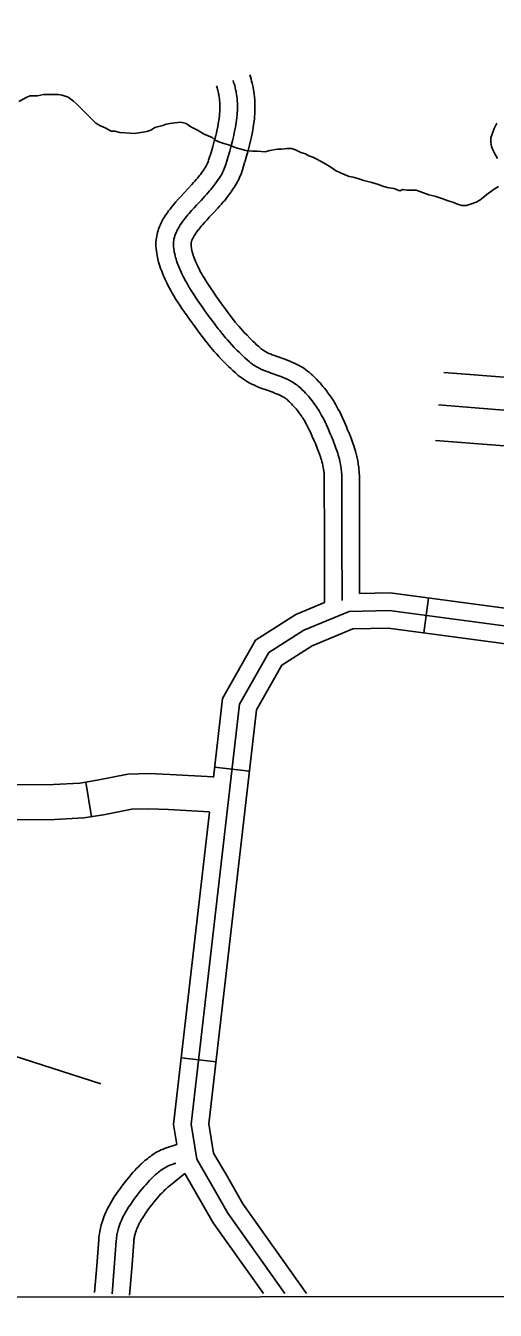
# Model space of a CAD drawing. Extents: x 3313442 to 3351311, y 721974 to 747360.
# Drawn here: x 3325236 to 3325637, y 727351 to 728448 of the extents above; entities that cross this region are included whole.
import ezdxf

# ---------------------------------------------------------------- set-up
doc = ezdxf.new("R2010")
doc.units = 0
for name, color, linetype in [('V-GRID-FRAM', 7, 'Continuous'), ('V-RAIL-TRAK', 7, 'Continuous'), ('V-ROAD-CNTR', 7, 'Continuous'), ('V-TOPO-SHOR', 7, 'Continuous'), ('V-UTIL-LINE', 7, 'Continuous')]:
    doc.layers.add(name, color=color, linetype=linetype)

msp = doc.modelspace()

# ---------------------------------------------------------------- linework, layer by layer
at = {"layer": 'V-GRID-FRAM'}
msp.add_lwpolyline([(3317558.4, 745536.3), (3349037, 745582.1), (3349071.4, 727396.8), (3317576.9, 727351), (3317558.4, 745536.3)], dxfattribs=at)
at = {"layer": 'V-RAIL-TRAK'}
for points in [[(3326319.9, 728109.5), (3326313.6, 728110), (3326222.2, 728116.9), (3326206.1, 728118.1), (3326189.9, 728118.9), (3326165.3, 728117.6), (3326142.7, 728117), (3326123.3, 728117.4), (3326050.8, 728119.1), (3325836.3, 728133.2), (3325593, 728152.2)], [(3326195.8, 728106.4), (3326108.5, 728090.3), (3326083, 728087.4), (3326066.9, 728086.6), (3326035, 728088.1), (3325588.6, 728124.6)], [(3326404.1, 728100.6), (3326339.3, 728099.2), (3326299.3, 728098.3), (3326260.8, 728094.9), (3326219.3, 728086.5), (3326193.8, 728080.8), (3326172.6, 728073.8), (3326142.9, 728071), (3326101.9, 728065.4), (3326053.9, 728061.5), (3325992.8, 728064.5), (3325858.6, 728073.1), (3325586, 728094.1)]]:
    msp.add_lwpolyline(points, dxfattribs=at)
at = {"layer": 'V-ROAD-CNTR'}
for p, q in [((3325576, 727929.7), (3325580, 727959.4)), ((3325427.1, 727811.7), (3325397.2, 727815.1)), ((3325292, 727772.7), (3325287.1, 727802.3)), ((3325398.5, 727563.3), (3325368.7, 727566.8))]:
    msp.add_line(p, q, dxfattribs=at)
for points in [[(3325423, 728331.7), (3325424.5, 728337), (3325425.9, 728341.9), (3325427, 728346.2), (3325427.9, 728350), (3325428.7, 728353.4), (3325429.3, 728356.4), (3325429.8, 728359.1), (3325430.2, 728361.5), (3325430.5, 728363.5), (3325430.8, 728365.4), (3325431.2, 728368.5), (3325431.4, 728371), (3325431.5, 728372.9), (3325431.7, 728375.6), (3325431.7, 728378.4), (3325431.7, 728380.1), (3325431.7, 728381.8), (3325431.7, 728383.3), (3325431.6, 728384.9), (3325431.4, 728387.5), (3325431.1, 728389.9), (3325430.8, 728392), (3325430.5, 728393.8), (3325430.2, 728395.4), (3325429.9, 728396.9), (3325429.3, 728399.3), (3325428.8, 728401.1), (3325428.4, 728402.6), (3325427.8, 728404.6), (3325427.2, 728406.5)], [(3325394.2, 728340.1), (3325395.7, 728345.3), (3325396.9, 728349.7), (3325397.9, 728353.5), (3325398.7, 728356.9), (3325399.4, 728359.7), (3325399.9, 728362.2), (3325400.3, 728364.4), (3325400.6, 728366.2), (3325400.8, 728367.8), (3325401, 728369.2), (3325401.3, 728371.7), (3325401.5, 728373.5), (3325401.6, 728374.8), (3325401.7, 728376.8), (3325401.7, 728378.8), (3325401.7, 728379.9), (3325401.7, 728381), (3325401.7, 728381.9), (3325401.6, 728382.8), (3325401.5, 728384.6), (3325401.3, 728386.1), (3325401.1, 728387.4), (3325400.9, 728388.6), (3325400.8, 728389.6), (3325400.6, 728390.5), (3325400.2, 728392.1), (3325399.9, 728393.2), (3325399.7, 728394.1), (3325399.3, 728395.4), (3325398.7, 728396.9)], [(3325408.6, 728335.9), (3325410.1, 728341.1), (3325411.4, 728345.8), (3325412.5, 728349.9), (3325413.3, 728353.4), (3325414, 728356.6), (3325414.6, 728359.3), (3325415, 728361.7), (3325415.4, 728363.8), (3325415.7, 728365.7), (3325415.9, 728367.3), (3325416.2, 728370.1), (3325416.4, 728372.2), (3325416.6, 728373.8), (3325416.7, 728376.2), (3325416.7, 728378.6), (3325416.7, 728380), (3325416.7, 728381.4), (3325416.7, 728382.6), (3325416.6, 728383.8), (3325416.4, 728386.1), (3325416.2, 728388), (3325416, 728389.7), (3325415.7, 728391.2), (3325415.5, 728392.5), (3325415.2, 728393.7), (3325414.8, 728395.7), (3325414.4, 728397.2), (3325414.1, 728398.3), (3325413.5, 728400), (3325413, 728401.7)], [(3325389.8, 728178.6), (3325388.5, 728180.3), (3325386.6, 728182.8), (3325384.7, 728185.4), (3325381.7, 728189.4), (3325378.9, 728193.3), (3325376.2, 728196.9), (3325373.8, 728200.4), (3325371.5, 728203.6), (3325369.3, 728206.8), (3325367.4, 728209.7), (3325365.6, 728212.5), (3325363.9, 728215.1), (3325362.4, 728217.6), (3325361, 728219.9), (3325359.8, 728222.2), (3325358.6, 728224.3), (3325357.6, 728226.2), (3325356.6, 728228.1), (3325355.8, 728229.9), (3325355, 728231.5), (3325354.3, 728233.1), (3325353.6, 728234.6), (3325353, 728236), (3325352, 728238.6), (3325351.1, 728241), (3325350.4, 728243), (3325349.9, 728244.8), (3325349.4, 728246.4), (3325349, 728247.9), (3325348.5, 728250.3), (3325348.1, 728252.2), (3325347.8, 728253.7), (3325347.5, 728255.8), (3325347.2, 728258.1), (3325347.1, 728259.9), (3325347.1, 728261.8), (3325347.1, 728263.6), (3325347.3, 728265.4), (3325347.5, 728267.1), (3325347.8, 728268.7), (3325348.1, 728270.3), (3325348.5, 728271.8), (3325349, 728273.3), (3325349.4, 728274.7), (3325349.9, 728276.1), (3325350.5, 728277.4), (3325351, 728278.7), (3325351.6, 728279.9), (3325352.2, 728281.1), (3325352.8, 728282.2), (3325353.4, 728283.3), (3325354.1, 728284.4), (3325355.3, 728286.4), (3325356.6, 728288.3), (3325357.9, 728290.1), (3325359.2, 728291.8), (3325360.5, 728293.5), (3325361.7, 728295), (3325362.9, 728296.5), (3325364.2, 728297.9), (3325366.5, 728300.5), (3325368.7, 728302.9), (3325370.8, 728305.2), (3325374.6, 728309.2), (3325377.8, 728312.8), (3325379.2, 728314.3), (3325380.4, 728315.7), (3325381.5, 728317), (3325382.6, 728318.2), (3325383.5, 728319.3), (3325384.3, 728320.3), (3325385.1, 728321.3), (3325385.7, 728322.2), (3325387, 728323.9), (3325387.9, 728325.3), (3325388.7, 728326.5), (3325389.4, 728327.5), (3325389.9, 728328.4), (3325390.3, 728329.2), (3325390.6, 728329.8), (3325391.2, 728331), (3325391.6, 728331.9), (3325391.8, 728332.4), (3325392.1, 728333.4), (3325392.4, 728334.4), (3325394.2, 728340.2)], [(3325401.6, 728187.9), (3325400.4, 728189.4), (3325398.6, 728191.8), (3325396.7, 728194.3), (3325393.8, 728198.3), (3325391, 728202.1), (3325388.4, 728205.7), (3325386, 728209), (3325383.8, 728212.2), (3325381.8, 728215.1), (3325379.9, 728217.9), (3325378.2, 728220.5), (3325376.7, 728223), (3325375.3, 728225.3), (3325374, 728227.5), (3325372.9, 728229.5), (3325371.8, 728231.4), (3325370.9, 728233.2), (3325370, 728234.8), (3325369.3, 728236.4), (3325368.6, 728237.8), (3325368, 728239.2), (3325367.4, 728240.5), (3325366.9, 728241.7), (3325366, 728243.9), (3325365.3, 728245.9), (3325364.7, 728247.6), (3325364.3, 728249.1), (3325363.9, 728250.4), (3325363.6, 728251.5), (3325363.1, 728253.5), (3325362.8, 728255), (3325362.6, 728256.1), (3325362.4, 728257.8), (3325362.2, 728259.5), (3325362.1, 728260.6), (3325362.1, 728261.7), (3325362.1, 728262.8), (3325362.2, 728263.8), (3325362.3, 728264.9), (3325362.5, 728265.9), (3325362.7, 728266.9), (3325363, 728267.8), (3325363.3, 728268.8), (3325363.6, 728269.7), (3325363.9, 728270.6), (3325364.3, 728271.5), (3325364.7, 728272.4), (3325365.1, 728273.3), (3325365.5, 728274.2), (3325366, 728275), (3325366.4, 728275.8), (3325366.9, 728276.6), (3325367.9, 728278.2), (3325368.9, 728279.8), (3325370, 728281.3), (3325371.1, 728282.7), (3325372.2, 728284.1), (3325373.3, 728285.4), (3325374.4, 728286.7), (3325375.5, 728288), (3325377.6, 728290.5), (3325379.7, 728292.8), (3325381.8, 728295), (3325385.6, 728299.1), (3325388.9, 728302.7), (3325390.4, 728304.3), (3325391.7, 728305.8), (3325392.9, 728307.2), (3325394.1, 728308.6), (3325395.1, 728309.8), (3325396.1, 728311), (3325396.9, 728312.1), (3325397.8, 728313.2), (3325399.2, 728315.2), (3325400.4, 728317), (3325401.4, 728318.5), (3325402.3, 728319.9), (3325403, 728321.1), (3325403.6, 728322.2), (3325404, 728323.1), (3325404.8, 728324.8), (3325405.4, 728326.1), (3325405.8, 728327), (3325406.3, 728328.4), (3325406.8, 728329.9), (3325408.6, 728335.9)], [(3325413.4, 728197.1), (3325412.3, 728198.6), (3325410.5, 728200.9), (3325408.8, 728203.2), (3325405.9, 728207.2), (3325403.1, 728210.9), (3325400.6, 728214.4), (3325398.3, 728217.7), (3325396.2, 728220.7), (3325394.2, 728223.5), (3325392.5, 728226.2), (3325390.9, 728228.6), (3325389.4, 728230.9), (3325388.2, 728233), (3325387, 728235), (3325386, 728236.8), (3325385, 728238.5), (3325384.2, 728240.1), (3325383.4, 728241.5), (3325382.8, 728242.9), (3325382.2, 728244.1), (3325381.7, 728245.3), (3325381.2, 728246.4), (3325380.8, 728247.3), (3325380, 728249.3), (3325379.5, 728250.8), (3325379, 728252.2), (3325378.6, 728253.4), (3325378.4, 728254.4), (3325378.1, 728255.2), (3325377.8, 728256.7), (3325377.6, 728257.8), (3325377.4, 728258.6), (3325377.3, 728259.8), (3325377.1, 728260.9), (3325377.1, 728261.3), (3325377.1, 728261.6), (3325377.1, 728261.9), (3325377.1, 728262.3), (3325377.2, 728262.6), (3325377.2, 728263), (3325377.3, 728263.4), (3325377.4, 728263.8), (3325377.6, 728264.3), (3325377.7, 728264.7), (3325377.9, 728265.2), (3325378.1, 728265.7), (3325378.3, 728266.2), (3325378.6, 728266.7), (3325378.8, 728267.2), (3325379.1, 728267.8), (3325379.4, 728268.3), (3325379.7, 728268.8), (3325380.5, 728270.1), (3325381.3, 728271.2), (3325382.1, 728272.4), (3325383, 728273.6), (3325383.9, 728274.7), (3325384.9, 728275.9), (3325385.8, 728277), (3325386.8, 728278.2), (3325388.8, 728280.5), (3325390.8, 728282.6), (3325392.7, 728284.7), (3325396.6, 728288.9), (3325400, 728292.6), (3325401.5, 728294.3), (3325403, 728295.9), (3325404.3, 728297.5), (3325405.6, 728298.9), (3325406.7, 728300.3), (3325407.8, 728301.7), (3325408.8, 728303), (3325409.8, 728304.2), (3325411.5, 728306.5), (3325412.9, 728308.7), (3325414.1, 728310.6), (3325415.2, 728312.3), (3325416.1, 728313.8), (3325416.8, 728315.2), (3325417.5, 728316.5), (3325418.5, 728318.6), (3325419.2, 728320.2), (3325419.8, 728321.6), (3325420.5, 728323.5), (3325421.1, 728325.4), (3325422.9, 728331.6)], [(3325521.1, 727963.3), (3325521, 728009.9), (3325520.9, 728062.5), (3325520.9, 728064.2), (3325520.8, 728066), (3325520.7, 728067.7), (3325520.5, 728069.3), (3325520.4, 728070.9), (3325520.2, 728072.4), (3325520, 728073.9), (3325519.5, 728076.6), (3325519, 728079.2), (3325518.4, 728081.5), (3325517.9, 728083.7), (3325517.3, 728085.7), (3325516.7, 728087.6), (3325516.2, 728089.4), (3325515.1, 728092.5), (3325514.1, 728095.3), (3325513.2, 728097.6), (3325512.4, 728099.7), (3325510.9, 728103.2), (3325509.8, 728105.8), (3325508.1, 728109.6), (3325506.4, 728113.4), (3325505.3, 728116), (3325504.1, 728118.4), (3325502.9, 728120.6), (3325501.8, 728122.7), (3325500.7, 728124.6), (3325499.7, 728126.4), (3325498.7, 728128.1), (3325497.7, 728129.6), (3325496.8, 728131.1), (3325495.8, 728132.4), (3325494.1, 728134.8), (3325492.6, 728136.9), (3325491.1, 728138.7), (3325489.8, 728140.3), (3325488.7, 728141.7), (3325487.6, 728142.9), (3325485.8, 728144.8), (3325484.4, 728146.4), (3325482.2, 728148.5), (3325481.1, 728149.6), (3325479.8, 728150.7), (3325478.2, 728152.1), (3325476.6, 728153.4), (3325475, 728154.6), (3325473.4, 728155.7), (3325471.9, 728156.6), (3325470.4, 728157.5), (3325469, 728158.3), (3325467.6, 728159), (3325466.2, 728159.7), (3325463.8, 728160.8), (3325461.4, 728161.8), (3325459.3, 728162.6), (3325457.3, 728163.4), (3325450.6, 728165.8), (3325448.3, 728166.6), (3325446.4, 728167.3), (3325444.9, 728168), (3325443.6, 728168.5), (3325442.5, 728169), (3325441.7, 728169.4), (3325440.9, 728169.8), (3325440.4, 728170.1), (3325439.3, 728170.8), (3325438.7, 728171.2), (3325438.2, 728171.5), (3325437.5, 728172), (3325436.8, 728172.6), (3325434.9, 728174.3), (3325433.1, 728175.9), (3325431.5, 728177.4), (3325430, 728178.8), (3325428.6, 728180.2), (3325427.3, 728181.4), (3325424.9, 728183.9), (3325422.8, 728186.1), (3325421, 728188.1), (3325419.5, 728189.8), (3325418.2, 728191.4), (3325417, 728192.7), (3325414.9, 728195.2), (3325413.4, 728197.2)], [(3325506.1, 727957.3), (3325506, 728009.8), (3325505.9, 728062.3), (3325505.9, 728063.8), (3325505.8, 728065.2), (3325505.7, 728066.6), (3325505.6, 728067.9), (3325505.5, 728069.1), (3325505.3, 728070.4), (3325505.1, 728071.6), (3325504.7, 728073.8), (3325504.3, 728076), (3325503.8, 728078), (3325503.4, 728079.8), (3325502.9, 728081.5), (3325502.4, 728083.2), (3325501.9, 728084.7), (3325500.9, 728087.5), (3325500, 728090), (3325499.2, 728092.2), (3325498.5, 728094.1), (3325497.1, 728097.4), (3325496, 728099.8), (3325494.4, 728103.5), (3325492.8, 728107.3), (3325491.7, 728109.6), (3325490.7, 728111.7), (3325489.7, 728113.7), (3325488.7, 728115.5), (3325487.7, 728117.2), (3325486.8, 728118.7), (3325486, 728120.2), (3325485.1, 728121.5), (3325484.3, 728122.7), (3325483.5, 728123.9), (3325482, 728126), (3325480.7, 728127.8), (3325479.4, 728129.3), (3325478.3, 728130.7), (3325477.4, 728131.8), (3325476.5, 728132.8), (3325474.9, 728134.6), (3325473.7, 728135.9), (3325471.8, 728137.7), (3325470.8, 728138.7), (3325469.8, 728139.6), (3325468.7, 728140.6), (3325467.5, 728141.5), (3325466.4, 728142.3), (3325465.2, 728143.1), (3325464.1, 728143.8), (3325463, 728144.4), (3325461.9, 728145), (3325460.8, 728145.6), (3325459.8, 728146.1), (3325457.7, 728147.1), (3325455.8, 728147.9), (3325453.9, 728148.6), (3325452.1, 728149.3), (3325445.5, 728151.7), (3325443, 728152.6), (3325440.9, 728153.4), (3325439, 728154.2), (3325437.4, 728154.8), (3325436, 728155.5), (3325434.8, 728156.1), (3325433.8, 728156.6), (3325432.9, 728157.1), (3325431.4, 728158), (3325430.3, 728158.8), (3325429.5, 728159.3), (3325428.3, 728160.2), (3325427.1, 728161.2), (3325425, 728163), (3325423, 728164.8), (3325421.2, 728166.4), (3325419.6, 728168), (3325418.1, 728169.5), (3325416.6, 728170.9), (3325414, 728173.5), (3325411.8, 728175.9), (3325409.9, 728178), (3325408.2, 728179.9), (3325406.7, 728181.6), (3325405.5, 728183.1), (3325403.3, 728185.8), (3325401.6, 728187.9)], [(3325491.1, 727955.6), (3325491, 728009.8), (3325490.9, 728062.2), (3325490.9, 728063.4), (3325490.8, 728064.4), (3325490.8, 728065.4), (3325490.7, 728066.4), (3325490.6, 728067.4), (3325490.5, 728068.3), (3325490.3, 728069.2), (3325490, 728071.1), (3325489.7, 728072.8), (3325489.3, 728074.4), (3325488.9, 728075.9), (3325488.5, 728077.4), (3325488.1, 728078.7), (3325487.7, 728080), (3325486.8, 728082.5), (3325486, 728084.7), (3325485.2, 728086.7), (3325484.6, 728088.4), (3325483.3, 728091.5), (3325482.3, 728093.9), (3325480.7, 728097.5), (3325479.1, 728101.1), (3325478.1, 728103.2), (3325477.2, 728105), (3325476.4, 728106.7), (3325475.5, 728108.3), (3325474.7, 728109.7), (3325474, 728111), (3325473.2, 728112.2), (3325472.5, 728113.4), (3325471.8, 728114.4), (3325471.2, 728115.3), (3325469.9, 728117.1), (3325468.8, 728118.6), (3325467.8, 728119.9), (3325466.8, 728121.1), (3325466, 728122), (3325465.3, 728122.8), (3325463.9, 728124.3), (3325463, 728125.3), (3325461.3, 728127), (3325460.5, 728127.7), (3325459.8, 728128.4), (3325459.1, 728129), (3325458.4, 728129.6), (3325457.7, 728130.1), (3325457, 728130.5), (3325456.3, 728131), (3325455.6, 728131.4), (3325454.8, 728131.8), (3325454.1, 728132.2), (3325453.4, 728132.6), (3325451.7, 728133.3), (3325450.1, 728134), (3325448.5, 728134.6), (3325447, 728135.2), (3325440.4, 728137.6), (3325437.7, 728138.5), (3325435.3, 728139.4), (3325433.2, 728140.3), (3325431.2, 728141.2), (3325429.5, 728142), (3325428, 728142.7), (3325426.7, 728143.4), (3325425.4, 728144.1), (3325423.5, 728145.3), (3325421.9, 728146.3), (3325420.7, 728147.2), (3325419, 728148.4), (3325417.4, 728149.7), (3325415, 728151.8), (3325412.9, 728153.7), (3325411, 728155.5), (3325409.2, 728157.2), (3325407.6, 728158.8), (3325406, 728160.3), (3325403.2, 728163.2), (3325400.8, 728165.7), (3325398.7, 728168), (3325396.9, 728170.1), (3325395.3, 728171.9), (3325394, 728173.5), (3325391.6, 728176.4), (3325389.9, 728178.5)], [(3326114, 727888.3), (3325547.2, 727963.8), (3325521.1, 727963.3)], [(3325491.1, 727955.6), (3325466.6, 727945.3), (3325432.3, 727923.5), (3325404, 727873.6), (3325396.2, 727806.1)], [(3326123.2, 727872), (3325546.4, 727948.8), (3325512.1, 727948.1), (3325473.6, 727932), (3325443.5, 727912.8), (3325418.5, 727868.8), (3325377.3, 727510), (3325382.1, 727480.2), (3325393.7, 727460), (3325408.6, 727433.9), (3325457.3, 727365.3)], [(3326099.6, 727860), (3325545.5, 727933.8), (3325515.2, 727933.1), (3325480.5, 727918.6), (3325454.7, 727902.2), (3325433.1, 727864.1), (3325392.4, 727510.4), (3325396.4, 727485.3), (3325406.7, 727467.5), (3325421.3, 727442), (3325475.7, 727365.3)], [(3325396.3, 727806.7), (3325359.1, 727808.8), (3325341.3, 727809.5), (3325323.1, 727809.1), (3325297, 727803.9), (3325282.1, 727801.4), (3325259.5, 727800.3), (3325212.4, 727800), (3325152, 727798.5)], [(3325392.9, 727776.9), (3325357.7, 727778.9), (3325341.1, 727779.5), (3325326.4, 727779.2), (3325302.4, 727774.4), (3325285.4, 727771.6), (3325260.4, 727770.3), (3325212.8, 727770), (3325152.8, 727768.5)], [(3325392.8, 727776.6), (3325362.2, 727509.7), (3325364.9, 727492.7)], [(3325294.7, 727366.2), (3325296.5, 727388.9), (3325298.2, 727411.6), (3325298.4, 727413.3), (3325298.6, 727415), (3325298.8, 727416.7), (3325299, 727418.2), (3325299.3, 727419.7), (3325299.7, 727421.2), (3325300, 727422.6), (3325300.4, 727424), (3325301.1, 727426.4), (3325301.9, 727428.8), (3325302.6, 727430.9), (3325303.4, 727432.9), (3325304.2, 727434.8), (3325305, 727436.5), (3325305.8, 727438), (3325306.5, 727439.5), (3325307.3, 727440.9), (3325308.7, 727443.3), (3325309.9, 727445.4), (3325311.1, 727447.3), (3325312.1, 727448.9), (3325313.1, 727450.3), (3325314.7, 727452.7), (3325316.1, 727454.5), (3325318, 727457.1), (3325320, 727459.7), (3325322, 727462.2), (3325323.8, 727464.5), (3325325.6, 727466.6), (3325327.4, 727468.6), (3325329, 727470.4), (3325330.6, 727472.1), (3325332.2, 727473.7), (3325333.6, 727475.2), (3325335, 727476.5), (3325336.4, 727477.7), (3325337.7, 727478.9), (3325338.9, 727479.9), (3325340.1, 727480.8), (3325341.2, 727481.7), (3325342.3, 727482.5), (3325343.3, 727483.3), (3325345.2, 727484.6), (3325347, 727485.7), (3325348.6, 727486.6), (3325350, 727487.3), (3325351.3, 727488), (3325352.6, 727488.5), (3325354.5, 727489.3), (3325356.1, 727489.9), (3325364.9, 727492.7)], [(3325309.7, 727365.1), (3325311.4, 727387.7), (3325313.1, 727410.4), (3325313.3, 727411.8), (3325313.4, 727413.1), (3325313.6, 727414.3), (3325313.8, 727415.6), (3325314, 727416.7), (3325314.3, 727417.8), (3325314.5, 727418.9), (3325314.8, 727420), (3325315.4, 727422), (3325316, 727423.8), (3325316.6, 727425.5), (3325317.3, 727427.1), (3325317.9, 727428.6), (3325318.6, 727430), (3325319.2, 727431.3), (3325319.8, 727432.5), (3325320.4, 727433.6), (3325321.6, 727435.8), (3325322.7, 727437.6), (3325323.7, 727439.2), (3325324.7, 727440.6), (3325325.5, 727441.8), (3325327, 727444), (3325328.1, 727445.6), (3325330, 727448), (3325331.8, 727450.5), (3325333.7, 727452.8), (3325335.4, 727454.9), (3325337, 727456.8), (3325338.6, 727458.6), (3325340.1, 727460.3), (3325341.5, 727461.8), (3325342.8, 727463.1), (3325344.1, 727464.4), (3325345.3, 727465.5), (3325346.4, 727466.6), (3325347.5, 727467.5), (3325348.5, 727468.3), (3325349.4, 727469.1), (3325350.3, 727469.8), (3325351.1, 727470.4), (3325351.9, 727471), (3325353.4, 727472), (3325354.7, 727472.8), (3325355.9, 727473.4), (3325356.9, 727474), (3325357.7, 727474.4), (3325358.5, 727474.8), (3325359.9, 727475.3), (3325360.9, 727475.7), (3325361.7, 727475.9), (3325362.8, 727476.3), (3325364, 727476.5)], [(3325324.6, 727364), (3325326.4, 727386.6), (3325328.1, 727409.1), (3325328.2, 727410.2), (3325328.3, 727411.1), (3325328.4, 727412), (3325328.6, 727412.9), (3325328.7, 727413.7), (3325328.9, 727414.5), (3325329.1, 727415.3), (3325329.3, 727416), (3325329.7, 727417.5), (3325330.2, 727418.8), (3325330.6, 727420.1), (3325331.1, 727421.3), (3325331.6, 727422.5), (3325332.1, 727423.6), (3325332.6, 727424.6), (3325333.1, 727425.6), (3325333.6, 727426.4), (3325334.6, 727428.2), (3325335.5, 727429.8), (3325336.4, 727431.1), (3325337.2, 727432.3), (3325337.9, 727433.4), (3325339.2, 727435.3), (3325340.2, 727436.7), (3325341.9, 727439), (3325343.7, 727441.2), (3325345.3, 727443.4), (3325346.9, 727445.3), (3325348.4, 727447.1), (3325349.8, 727448.7), (3325351.1, 727450.1), (3325352.3, 727451.4), (3325353.5, 727452.6), (3325354.5, 727453.6), (3325355.5, 727454.6), (3325356.4, 727455.4), (3325357.3, 727456.1), (3325358, 727456.8), (3325371.8, 727468)], [(3325371.8, 727468), (3325380.6, 727452.6), (3325396, 727425.8), (3325439, 727365.3)]]:
    msp.add_lwpolyline(points, dxfattribs=at)
at = {"layer": 'V-TOPO-SHOR'}
for points in [[(3325230, 728383.5), (3325236.8, 728387.4), (3325239.6, 728388.5), (3325245.9, 728388.5), (3325251, 728389.6), (3325256.7, 728389.6), (3325260.1, 728389.6), (3325263.5, 728389.6), (3325266.9, 728389), (3325272, 728387.3), (3325276.5, 728383.9), (3325279.3, 728381.6), (3325284.4, 728376.5), (3325288.4, 728372.5), (3325291.8, 728369.1), (3325295.7, 728365.1), (3325299.7, 728362.8), (3325303.6, 728361.1), (3325308.7, 728358.2), (3325312.1, 728358.2), (3325316.1, 728357.1), (3325325.2, 728356.5), (3325328.6, 728356.4), (3325332.6, 728357), (3325339.4, 728358.1), (3325342.8, 728359.2)], [(3325342.8, 728359.2), (3325346.2, 728361.5), (3325353, 728363.2), (3325355.9, 728364.3), (3325359.3, 728364.9), (3325363.2, 728365.4), (3325368.3, 728366), (3325372.9, 728364.8), (3325376.8, 728362), (3325382.5, 728359.1), (3325388.2, 728355.7), (3325395, 728352.8), (3325397.8, 728350.5), (3325401.8, 728348.8), (3325405.2, 728347.7), (3325409.1, 728346.5), (3325414.8, 728344.2), (3325418.8, 728343.1), (3325423.9, 728341.9), (3325429.5, 728341.3), (3325433.5, 728341.3), (3325440.3, 728340.7), (3325444.3, 728341.9), (3325451.1, 728343), (3325454.5, 728343), (3325459, 728343.5), (3325463, 728343.5), (3325466.4, 728342.4), (3325470.9, 728340.1), (3325474.9, 728338.9), (3325477.7, 728337.2), (3325481.1, 728336.1), (3325484.5, 728334.4), (3325490.8, 728330.9), (3325493.6, 728329.2), (3325496.4, 728327.5), (3325500.4, 728324.7)], [(3325638.9, 728335), (3325636.6, 728338.9), (3325634.9, 728342.3), (3325633.8, 728345.2), (3325633.2, 728348.6), (3325633.2, 728352.6), (3325636.1, 728360.5), (3325638.4, 728365)], [(3325500.4, 728324.7), (3325505.5, 728322.4), (3325512.3, 728319.5), (3325515.7, 728318.9), (3325519.7, 728317.8), (3325524.8, 728316.1), (3325531.6, 728314.3), (3325537.2, 728312.6), (3325540.1, 728311.5), (3325544.6, 728310.3), (3325550.3, 728309.2), (3325555.4, 728307.4), (3325558.2, 728308.6), (3325561.6, 728308), (3325566.1, 728308), (3325569.5, 728308), (3325575.8, 728305.7), (3325580.3, 728304), (3325585.4, 728302.8), (3325588.8, 728301.7), (3325592.2, 728300.5), (3325596.7, 728298.8), (3325600.7, 728297.6), (3325604.7, 728295.9), (3325608.6, 728294.8), (3325612.6, 728294.8), (3325617.7, 728296.4), (3325620.6, 728297.6), (3325624, 728299.3), (3325629.7, 728304.3), (3325634.2, 728307.2), (3325637.1, 728309.4), (3325639.9, 728311.1)]]:
    msp.add_lwpolyline(points, dxfattribs=at)
at = {"layer": 'V-UTIL-LINE'}
msp.add_lwpolyline([(3325299.9, 727544.4), (3324792.6, 727707.7), (3324744.8, 727738.3), (3324706.9, 727795.7), (3324606.7, 727957.2), (3324540.9, 728072.8), (3324503.7, 728158.6), (3324460, 728199.3), (3324435.7, 728211.7), (3324384.7, 728222.3), (3324332.1, 728212.8), (3322197.8, 727567.2), (3322142.1, 727551.3)], dxfattribs=at)

doc.saveas('drawing.dxf')
